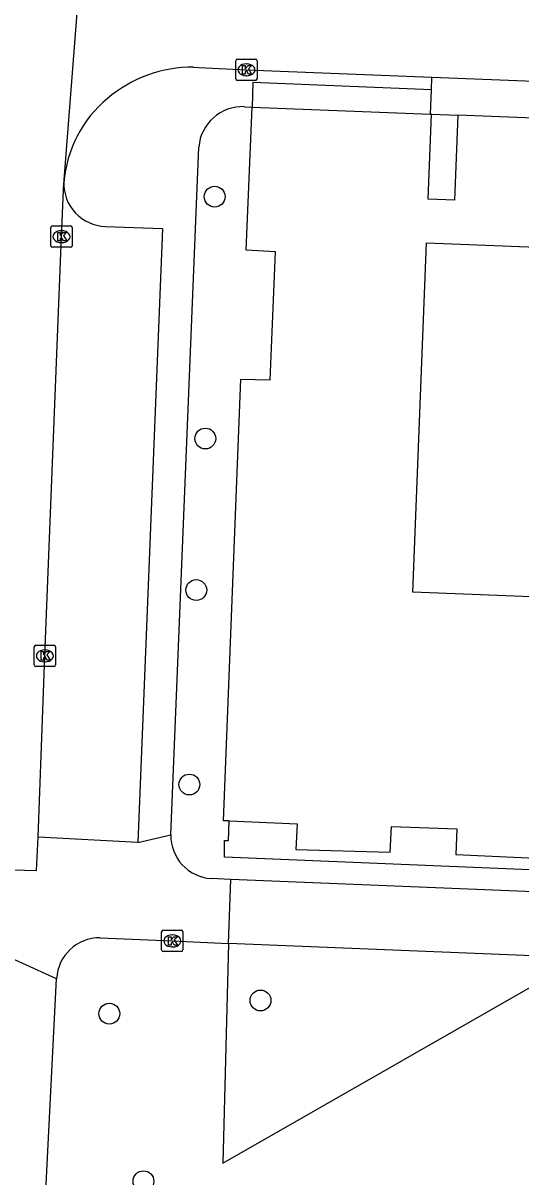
# Model space of a CAD drawing. Extents: x 160732 to 162105, y 387428 to 388479.
# Drawn here: x 161615.2 to 161638.6, y 387874.9 to 387929.1 of the extents above; entities that cross this region are included whole.
import ezdxf

# ---------------------------------------------------------------- set-up
doc = ezdxf.new("R2010")
doc.units = 0
for name, color, linetype in [('IMGEO_Boom', 7, 'Continuous'), ('IMGEO_Erf', 7, 'Continuous'), ('IMGEO_Groenvoorziening', 7, 'Continuous'), ('IMGEO_Kolk', 7, 'Continuous'), ('IMGEO_Pand', 7, 'Continuous'), ('IMGEO_Pand_overbouw', 7, 'Continuous'), ('IMGEO_Rijbaan_lokaal_open', 7, 'Continuous'), ('IMGEO_Voetpad_open', 7, 'Continuous')]:
    doc.layers.add(name, color=color, linetype=linetype)

msp = doc.modelspace()

# ---------------------------------------------------------------- linework, layer by layer
at = {"layer": 'IMGEO_Boom'}
for centre in [(161624.202, 387920.991), (161623.761, 387909.624), (161623.337, 387902.507), (161623.013, 387893.369), (161626.354, 387883.224), (161619.253, 387882.605), (161620.856, 387874.731)]:
    msp.add_circle(centre, 0.489, dxfattribs=at)
at = {"layer": 'IMGEO_Erf'}
msp.add_lwpolyline([(161662.44, 387889.023), (161662.42, 387888.398), (161624.668, 387889.961), (161624.67, 387890.743), (161624.847, 387890.736), (161624.886, 387891.658)], dxfattribs=at)
at = {"layer": 'IMGEO_Groenvoorziening'}
for points in [[(161659.954, 387887.485), (161624.964, 387888.905)], [(161624.847, 387885.905), (161624.59, 387875.581), (161641.445, 387885.227)], [(161641.445, 387885.227), (161624.847, 387885.905)]]:
    msp.add_lwpolyline(points, dxfattribs=at)
at = {"layer": 'IMGEO_Kolk'}
for p, q in [((161625.193, 387926.525), (161625.193, 387927.377)), ((161625.268, 387927.451), (161626.12, 387927.451)), ((161625.681, 387927.231), (161625.706, 387927.231)), ((161626.194, 387927.377), (161626.194, 387926.525)), ((161625.704, 387926.671), (161625.679, 387926.671)), ((161626.12, 387926.451), (161625.268, 387926.451)), ((161616.505, 387918.687), (161616.505, 387919.539)), ((161616.58, 387919.613), (161617.432, 387919.613)), ((161617.506, 387919.539), (161617.506, 387918.687)), ((161616.993, 387919.393), (161617.018, 387919.393)), ((161617.432, 387918.613), (161616.58, 387918.613)), ((161617.016, 387918.833), (161616.991, 387918.833)), ((161615.724, 387898.989), (161615.724, 387899.841)), ((161615.799, 387899.915), (161616.651, 387899.915)), ((161616.212, 387899.695), (161616.237, 387899.695)), ((161616.725, 387899.841), (161616.725, 387898.989)), ((161616.651, 387898.915), (161615.799, 387898.915)), ((161616.235, 387899.135), (161616.21, 387899.135)), ((161621.71, 387885.596), (161621.71, 387886.448)), ((161621.785, 387886.522), (161622.637, 387886.522)), ((161622.711, 387886.448), (161622.711, 387885.596)), ((161622.198, 387886.302), (161622.223, 387886.302)), ((161622.637, 387885.522), (161621.785, 387885.522)), ((161622.221, 387885.742), (161622.196, 387885.742))]:
    msp.add_line(p, q, dxfattribs=at)
for points in [[(161625.193, 387926.525), (161625.193, 387927.377)], [(161625.268, 387927.451), (161626.12, 387927.451)], [(161625.514, 387927.151), (161625.637, 387927.151), (161625.637, 387927), (161625.767, 387927.151), (161625.931, 387927.151), (161625.785, 387927), (161625.938, 387926.751), (161625.786, 387926.751), (161625.701, 387926.915), (161625.637, 387926.848), (161625.637, 387926.751), (161625.514, 387926.751), (161625.514, 387927.151)], [(161626.194, 387927.377), (161626.194, 387926.525)], [(161626.12, 387926.451), (161625.268, 387926.451)], [(161616.505, 387918.687), (161616.505, 387919.539)], [(161616.58, 387919.613), (161617.432, 387919.613)], [(161617.506, 387919.539), (161617.506, 387918.687)], [(161616.826, 387919.313), (161616.949, 387919.313), (161616.949, 387919.162), (161617.079, 387919.313), (161617.243, 387919.313), (161617.097, 387919.162), (161617.25, 387918.913), (161617.098, 387918.913), (161617.013, 387919.077), (161616.949, 387919.01), (161616.949, 387918.913), (161616.826, 387918.913), (161616.826, 387919.313)], [(161617.432, 387918.613), (161616.58, 387918.613)], [(161615.724, 387898.989), (161615.724, 387899.841)], [(161615.799, 387899.915), (161616.651, 387899.915)], [(161616.045, 387899.615), (161616.168, 387899.615), (161616.168, 387899.464), (161616.298, 387899.615), (161616.462, 387899.615), (161616.316, 387899.464), (161616.469, 387899.215), (161616.317, 387899.215), (161616.232, 387899.379), (161616.168, 387899.312), (161616.168, 387899.215), (161616.045, 387899.215), (161616.045, 387899.615)], [(161616.725, 387899.841), (161616.725, 387898.989)], [(161616.651, 387898.915), (161615.799, 387898.915)], [(161621.71, 387885.596), (161621.71, 387886.448)], [(161621.785, 387886.522), (161622.637, 387886.522)], [(161622.711, 387886.448), (161622.711, 387885.596)], [(161622.031, 387886.222), (161622.154, 387886.222), (161622.154, 387886.071), (161622.284, 387886.222), (161622.448, 387886.222), (161622.302, 387886.071), (161622.455, 387885.822), (161622.303, 387885.822), (161622.218, 387885.986), (161622.154, 387885.919), (161622.154, 387885.822), (161622.031, 387885.822), (161622.031, 387886.222)], [(161622.637, 387885.522), (161621.785, 387885.522)]]:
    msp.add_lwpolyline(points, dxfattribs=at)
for centre, start, end in [((161625.27, 387927.375), 91.552, 178.448), ((161625.27, 387927.375), 91.552, 178.448), ((161626.118, 387927.375), 1.552, 88.448), ((161626.118, 387927.375), 1.552, 88.448), ((161625.27, 387926.527), 181.552, 268.448), ((161625.27, 387926.527), 181.552, 268.448), ((161626.118, 387926.527), 271.552, 358.448), ((161626.118, 387926.527), 271.552, 358.448), ((161616.582, 387919.537), 91.552, 178.448), ((161616.582, 387919.537), 91.552, 178.448), ((161617.43, 387919.537), 1.552, 88.448), ((161617.43, 387919.537), 1.552, 88.448), ((161616.582, 387918.689), 181.552, 268.448), ((161616.582, 387918.689), 181.552, 268.448), ((161617.43, 387918.689), 271.552, 358.448), ((161617.43, 387918.689), 271.552, 358.448), ((161615.801, 387899.839), 91.552, 178.448), ((161615.801, 387899.839), 91.552, 178.448), ((161616.649, 387899.839), 1.552, 88.448), ((161616.649, 387899.839), 1.552, 88.448), ((161615.801, 387898.991), 181.552, 268.448), ((161615.801, 387898.991), 181.552, 268.448), ((161616.649, 387898.991), 271.552, 358.448), ((161616.649, 387898.991), 271.552, 358.448), ((161621.787, 387886.446), 91.552, 178.448), ((161621.787, 387886.446), 91.552, 178.448), ((161622.635, 387886.446), 1.552, 88.448), ((161622.635, 387886.446), 1.552, 88.448), ((161621.787, 387885.598), 181.552, 268.448), ((161621.787, 387885.598), 181.552, 268.448), ((161622.635, 387885.598), 271.552, 358.448), ((161622.635, 387885.598), 271.552, 358.448)]:
    msp.add_arc(centre, 0.0765, start, end, dxfattribs=at)
for centre, major_axis, ratio, start_param, end_param in [((161625.68, 387926.951), (-0.387, 0.002), 0.722429, 4.712389, 7.853982), ((161625.705, 387926.951), (-0.39, 0.002), 0.717154, 1.570796, 4.712389), ((161616.992, 387919.113), (-0.387, 0.002), 0.722429, 4.712389, 7.853982), ((161617.017, 387919.113), (-0.39, 0.002), 0.717154, 1.570796, 4.712389), ((161616.211, 387899.415), (-0.387, 0.002), 0.722429, 4.712389, 7.853982), ((161616.236, 387899.415), (-0.39, 0.002), 0.717154, 1.570796, 4.712389), ((161622.197, 387886.022), (-0.387, 0.002), 0.722429, 4.712389, 7.853982), ((161622.222, 387886.022), (-0.39, 0.002), 0.717154, 1.570796, 4.712389)]:
    msp.add_ellipse(centre, major_axis=major_axis, ratio=ratio, start_param=start_param, end_param=end_param, dxfattribs=at)
at = {"layer": 'IMGEO_Pand'}
for points in [[(161624.886, 387891.658), (161624.621, 387891.67), (161625.435, 387912.414), (161626.805, 387912.386), (161627.053, 387918.394), (161625.685, 387918.484), (161625.965, 387925.202)], [(161625.965, 387925.202), (161634.335, 387924.873)], [(161635.626, 387924.819), (161635.469, 387920.825), (161634.234, 387920.874), (161634.391, 387924.871)], [(161634.391, 387924.871), (161634.335, 387924.873)], [(161654.22, 387924.089), (161635.626, 387924.819)], [(161633.509, 387902.409), (161634.153, 387918.821), (161655.211, 387917.996), (161654.548, 387901.578), (161633.509, 387902.409)], [(161624.886, 387891.658), (161628.071, 387891.517), (161628.017, 387890.318), (161632.449, 387890.186), (161632.512, 387891.404), (161635.577, 387891.282), (161635.523, 387890.084), (161639.958, 387889.882), (161640.014, 387891.1), (161643.057, 387890.963), (161643.006, 387889.744), (161647.45, 387889.557), (161647.501, 387890.776), (161650.55, 387890.641), (161650.503, 387889.422), (161654.964, 387889.25), (161655.011, 387890.469), (161658.062, 387890.404), (161658.017, 387889.185), (161662.44, 387889.023)]]:
    msp.add_lwpolyline(points, dxfattribs=at)
at = {"layer": 'IMGEO_Pand_overbouw'}
msp.add_lwpolyline([(161634.381, 387926.017), (161625.989, 387926.348), (161625.965, 387925.202), (161634.335, 387924.873)], close=True, dxfattribs=at)
at = {"layer": 'IMGEO_Rijbaan_lokaal_open'}
for points in [[(161618.413, 387938.488), (161617.119, 387921.789), (161617.118, 387921.656)], [(161623.211, 387927.077), (161623.457, 387927.06), (161625.695, 387926.952), (161634.405, 387926.603)], [(161634.405, 387926.603), (161655.582, 387925.774)], [(161615.909, 387890.891), (161616.225, 387899.415), (161617.005, 387919.113), (161617.118, 387921.656)], [(161611.907, 387889.442), (161615.836, 387889.324), (161615.909, 387890.891)]]:
    msp.add_lwpolyline(points, dxfattribs=at)
for centre, radius, start, end in [((161623.179, 387920.875), 6.202, 89.7034, 130.4013), ((161622.841, 387921.192), 5.741, 129.885, 175.3686)]:
    msp.add_arc(centre, radius, start, end, dxfattribs=at)
at = {"layer": 'IMGEO_Voetpad_open'}
for points in [[(161634.335, 387924.873), (161634.381, 387926.017), (161634.405, 387926.603)], [(161625.596, 387925.219), (161625.965, 387925.202)], [(161634.391, 387924.871), (161635.626, 387924.819)], [(161622.138, 387891.005), (161623.457, 387923.317)], [(161619.064, 387919.596), (161621.757, 387919.493), (161620.594, 387890.648)], [(161620.594, 387890.648), (161615.909, 387890.891)], [(161620.594, 387890.648), (161622.138, 387891.005)], [(161624.964, 387888.905), (161624.039, 387888.956)], [(161624.847, 387885.905), (161624.964, 387888.905)], [(161618.821, 387886.175), (161622.211, 387886.021), (161624.847, 387885.905)], [(161616.774, 387884.246), (161613.592, 387885.689)], [(161616.161, 387872.098), (161616.774, 387884.246)]]:
    msp.add_lwpolyline(points, dxfattribs=at)
for centre, radius, start, end in [((161625.509, 387923.163), 2.058, 87.5851, 175.7019), ((161619.117, 387921.595), 2, 178.2558, 268.4841), ((161624.162, 387890.977), 2.025, 179.2007, 266.5077), ((161618.812, 387884.134), 2.041, 89.7577, 176.8424)]:
    msp.add_arc(centre, radius, start, end, dxfattribs=at)

doc.saveas('drawing.dxf')
